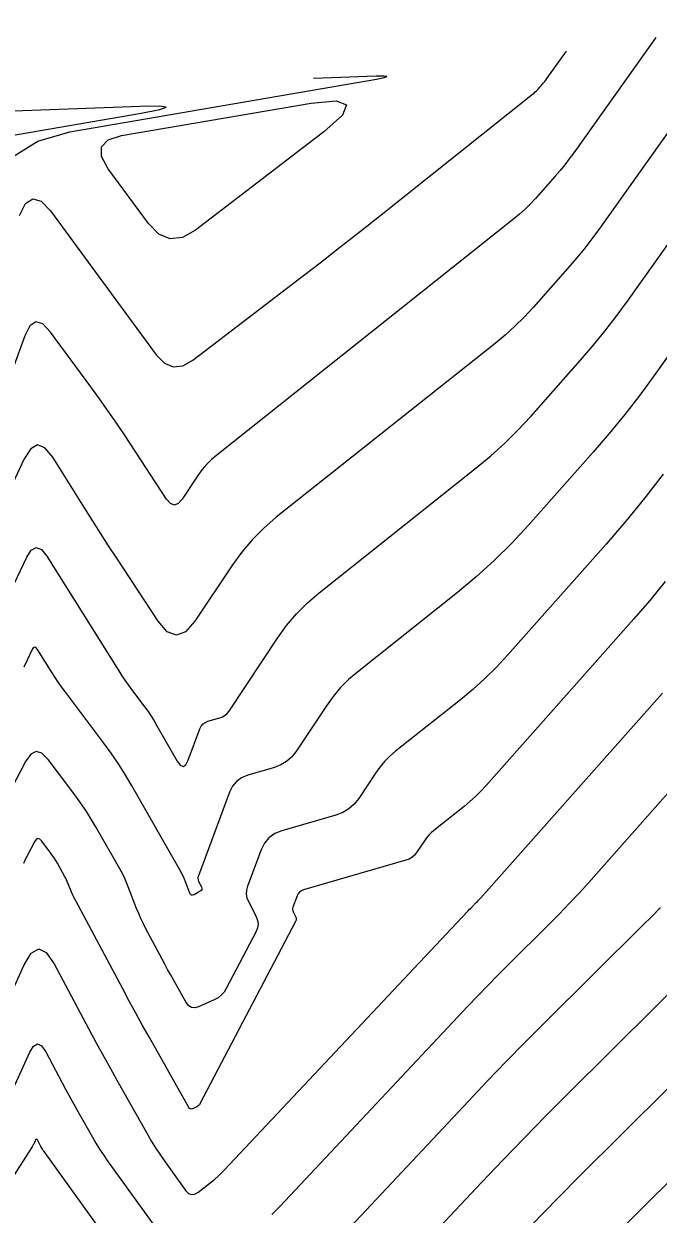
# Model space of a CAD drawing. Extents: x 1354696 to 1366163, y 660729 to 670380.
# Drawn here: x 1361604 to 1361639.1, y 664956.7 to 665022.5 of the extents above; entities that cross this region are included whole.
import ezdxf

# ---------------------------------------------------------------- set-up
doc = ezdxf.new("R2010")
doc.units = 0
doc.layers.add('R_Contours', color=7, linetype='Continuous')

msp = doc.modelspace()

# ---------------------------------------------------------------- linework, layer by layer
at = {"layer": 'R_Contours'}
for points in [[(1361643.893, 665022.485), (1361635.907, 665011.26), (1361635.479, 665010.675), (1361635.035, 665010.102), (1361634.577, 665009.541), (1361634.103, 665008.993), (1361632.177, 665006.822), (1361631.685, 665006.291), (1361631.171, 665005.783), (1361630.635, 665005.297), (1361630.078, 665004.834), (1361617.996, 664995.231), (1361617.302, 664994.634), (1361616.66, 664993.988), (1361616.071, 664993.295), (1361615.535, 664992.552), (1361613.495, 664989.486), (1361612.986, 664988.911), (1361612.478, 664988.721), (1361611.97, 664988.914), (1361611.464, 664989.492), (1361609.178, 664992.97), (1361608.727, 664993.661), (1361608.279, 664994.355), (1361607.836, 664995.051), (1361607.396, 664995.75), (1361605.643, 664998.549), (1361605.216, 664999.068), (1361604.811, 664999.225), (1361604.427, 664999.02), (1361604.066, 664998.454), (1361602.142, 664994.355)], [(1361638.956, 665021.728), (1361634.424, 665015.359), (1361634.181, 665015.027), (1361633.93, 665014.702), (1361633.67, 665014.384), (1361633.401, 665014.072), (1361632.308, 665012.841), (1361632.029, 665012.539), (1361631.737, 665012.251), (1361631.433, 665011.975), (1361631.117, 665011.713), (1361614.708, 664998.67), (1361614.413, 664998.416), (1361614.14, 664998.142), (1361613.89, 664997.848), (1361613.662, 664997.532), (1361612.796, 664996.23), (1361612.58, 664995.986), (1361612.364, 664995.905), (1361612.149, 664995.987), (1361611.934, 664996.233), (1361609.637, 664999.727), (1361609.179, 665000.415), (1361608.711, 665001.097), (1361608.234, 665001.773), (1361607.748, 665002.443), (1361605.527, 665005.46), (1361605.098, 665005.909), (1361604.717, 665006.024), (1361604.385, 665005.806), (1361604.101, 665005.253), (1361603.059, 665002.371)], [(1361603.806, 665011.901), (1361604.146, 665012.563), (1361604.544, 665012.824), (1361605, 665012.686), (1361605.514, 665012.149), (1361611.365, 665004.198), (1361611.816, 665003.74), (1361612.303, 665003.539), (1361612.827, 665003.596), (1361613.388, 665003.91), (1361619.182, 665008.347), (1361620.339, 665009.237), (1361621.492, 665010.132), (1361622.64, 665011.032), (1361623.785, 665011.937), (1361632.156, 665018.591), (1361632.231, 665018.653), (1361632.303, 665018.719), (1361632.373, 665018.787), (1361632.439, 665018.859), (1361632.699, 665019.152), (1361632.763, 665019.226), (1361632.824, 665019.301), (1361632.884, 665019.379), (1361632.942, 665019.458), (1361634.019, 665020.972)], [(1361603.187, 664990.85), (1361604.206, 664993.021), (1361604.461, 664993.42), (1361604.731, 664993.564), (1361605.016, 664993.454), (1361605.317, 664993.088), (1361609.29, 664986.742), (1361609.456, 664986.483), (1361609.628, 664986.228), (1361609.804, 664985.977), (1361609.987, 664985.729), (1361610.727, 664984.747), (1361610.908, 664984.499), (1361611.081, 664984.245), (1361611.245, 664983.986), (1361611.401, 664983.721), (1361612.513, 664981.768), (1361612.687, 664981.533), (1361612.848, 664981.463), (1361612.995, 664981.558), (1361613.129, 664981.818), (1361613.777, 664983.555), (1361613.849, 664983.7), (1361613.947, 664983.817), (1361614.071, 664983.906), (1361614.221, 664983.967), (1361614.872, 664984.156), (1361615.026, 664984.214), (1361615.163, 664984.297), (1361615.282, 664984.403), (1361615.385, 664984.532), (1361618.059, 664988.553), (1361618.561, 664989.247), (1361619.112, 664989.897), (1361619.712, 664990.5), (1361620.362, 664991.059), (1361629.039, 664997.956), (1361629.837, 664998.619), (1361630.605, 664999.315), (1361631.341, 665000.043), (1361632.046, 665000.804), (1361634.805, 665003.913), (1361635.484, 665004.699), (1361636.141, 665005.502), (1361636.776, 665006.323), (1361637.389, 665007.161), (1361647.073, 665020.773)], [(1361603.36, 665015.107), (1361604.821, 665016.002), (1361606.594, 665016.522), (1361623.529, 665019.436), (1361623.955, 665019.519), (1361624.094, 665019.572), (1361623.947, 665019.595), (1361623.513, 665019.588), (1361620.048, 665019.456)], [(1361602.6, 665016.184), (1361610.522, 665017.547), (1361611.567, 665017.751), (1361611.909, 665017.881), (1361611.548, 665017.938), (1361610.483, 665017.92), (1361601.985, 665017.597)], [(1361646.28, 665013.476), (1361638.871, 665003.062), (1361638.073, 665001.971), (1361637.246, 665000.903), (1361636.391, 664999.857), (1361635.507, 664998.833), (1361631.915, 664994.785), (1361630.997, 664993.795), (1361630.038, 664992.847), (1361629.04, 664991.941), (1361628.001, 664991.078), (1361622.473, 664986.684), (1361621.991, 664986.27), (1361621.546, 664985.822), (1361621.137, 664985.34), (1361620.765, 664984.825), (1361619.068, 664982.274), (1361618.835, 664981.98), (1361618.562, 664981.739), (1361618.251, 664981.551), (1361617.9, 664981.417), (1361616.418, 664980.988), (1361616.077, 664980.849), (1361615.795, 664980.647), (1361615.572, 664980.381), (1361615.407, 664980.051), (1361613.688, 664975.436), (1361613.666, 664975.356), (1361613.662, 664975.277), (1361613.676, 664975.199), (1361613.706, 664975.122), (1361613.863, 664974.816), (1361613.888, 664974.744), (1361613.885, 664974.681), (1361613.853, 664974.626), (1361613.792, 664974.58), (1361613.45, 664974.388), (1361613.374, 664974.359), (1361613.31, 664974.363), (1361613.259, 664974.401), (1361613.219, 664974.472), (1361612.977, 664975.105), (1361612.923, 664975.239), (1361612.865, 664975.37), (1361612.801, 664975.499), (1361612.732, 664975.625), (1361609.999, 664980.429), (1361609.644, 664981.031), (1361609.269, 664981.621), (1361608.876, 664982.199), (1361608.464, 664982.764), (1361606.306, 664985.628), (1361606.124, 664985.875), (1361605.947, 664986.125), (1361605.776, 664986.38), (1361605.61, 664986.638), (1361604.797, 664987.938), (1361604.717, 664988.035), (1361604.641, 664988.064), (1361604.57, 664988.026), (1361604.502, 664987.92), (1361604.232, 664987.345), (1361604.17, 664987.214), (1361604.107, 664987.084), (1361604.043, 664986.955)], [(1361639.37, 664997.619), (1361638.351, 664996.303), (1361637.298, 664995.014), (1361636.209, 664993.754), (1361630.767, 664987.621), (1361630.156, 664986.961), (1361629.518, 664986.33), (1361628.853, 664985.727), (1361628.161, 664985.153), (1361624.584, 664982.31), (1361624.27, 664982.039), (1361623.979, 664981.747), (1361623.712, 664981.433), (1361623.47, 664981.097), (1361622.546, 664979.708), (1361622.294, 664979.39), (1361622, 664979.13), (1361621.663, 664978.927), (1361621.284, 664978.782), (1361618.293, 664977.917), (1361617.909, 664977.76), (1361617.591, 664977.532), (1361617.34, 664977.232), (1361617.155, 664976.861), (1361616.407, 664974.854), (1361616.349, 664974.637), (1361616.339, 664974.423), (1361616.375, 664974.212), (1361616.458, 664974.004), (1361616.883, 664973.176), (1361616.963, 664972.969), (1361616.989, 664972.762), (1361616.961, 664972.556), (1361616.88, 664972.35), (1361615.23, 664969.202), (1361615.106, 664969.005), (1361614.954, 664968.837), (1361614.776, 664968.697), (1361614.571, 664968.586), (1361613.697, 664968.201), (1361613.491, 664968.143), (1361613.31, 664968.161), (1361613.155, 664968.255), (1361613.024, 664968.425), (1361612.307, 664969.694), (1361612.149, 664969.976), (1361611.993, 664970.258), (1361611.839, 664970.542), (1361611.686, 664970.826), (1361610.773, 664972.546), (1361610.637, 664972.81), (1361610.51, 664973.078), (1361610.392, 664973.351), (1361610.281, 664973.626), (1361609.857, 664974.738), (1361609.746, 664975.013), (1361609.625, 664975.284), (1361609.493, 664975.549), (1361609.351, 664975.81), (1361608.049, 664978.1), (1361607.775, 664978.563), (1361607.487, 664979.017), (1361607.185, 664979.461), (1361606.868, 664979.895), (1361605.394, 664981.851), (1361605.051, 664982.197), (1361604.728, 664982.295), (1361604.426, 664982.145), (1361604.144, 664981.747), (1361602.855, 664979.267)], [(1361639.483, 664991.682), (1361638.633, 664990.642), (1361637.754, 664989.625), (1361629.582, 664980.415), (1361629.297, 664980.107), (1361628.999, 664979.812), (1361628.688, 664979.531), (1361628.365, 664979.263), (1361626.695, 664977.935), (1361626.548, 664977.809), (1361626.413, 664977.672), (1361626.288, 664977.526), (1361626.175, 664977.369), (1361625.744, 664976.72), (1361625.626, 664976.572), (1361625.488, 664976.45), (1361625.331, 664976.356), (1361625.154, 664976.288), (1361619.5, 664974.651), (1361619.38, 664974.603), (1361619.281, 664974.531), (1361619.203, 664974.438), (1361619.145, 664974.322), (1361618.912, 664973.697), (1361618.894, 664973.629), (1361618.891, 664973.562), (1361618.902, 664973.497), (1361618.928, 664973.432), (1361619.061, 664973.174), (1361619.085, 664973.109), (1361619.094, 664973.045), (1361619.085, 664972.98), (1361619.06, 664972.916), (1361613.779, 664962.842), (1361613.745, 664962.788), (1361613.703, 664962.741), (1361613.654, 664962.703), (1361613.598, 664962.672), (1361613.357, 664962.566), (1361613.3, 664962.55), (1361613.25, 664962.555), (1361613.207, 664962.581), (1361613.171, 664962.628), (1361610.982, 664966.502), (1361610.608, 664967.168), (1361610.239, 664967.836), (1361609.874, 664968.507), (1361609.514, 664969.18), (1361606.782, 664974.321), (1361606.738, 664974.407), (1361606.697, 664974.494), (1361606.658, 664974.582), (1361606.623, 664974.672), (1361606.485, 664975.032), (1361606.449, 664975.121), (1361606.41, 664975.209), (1361606.367, 664975.295), (1361606.321, 664975.38), (1361605.899, 664976.122), (1361605.81, 664976.272), (1361605.717, 664976.419), (1361605.619, 664976.563), (1361605.516, 664976.704), (1361605.038, 664977.339), (1361604.926, 664977.451), (1361604.822, 664977.482), (1361604.724, 664977.434), (1361604.633, 664977.305), (1361604.214, 664976.5), (1361604.149, 664976.37), (1361604.086, 664976.237), (1361604.027, 664976.103)], [(1361602.082, 664966.155), (1361604.062, 664970.519), (1361604.458, 664971.167), (1361604.868, 664971.391), (1361605.291, 664971.193), (1361605.727, 664970.571), (1361607.795, 664966.68), (1361608.136, 664966.044), (1361608.48, 664965.411), (1361608.829, 664964.78), (1361609.181, 664964.151), (1361610.895, 664961.12), (1361611.107, 664960.756), (1361611.329, 664960.399), (1361611.561, 664960.048), (1361611.802, 664959.703), (1361613, 664958.041), (1361613.147, 664957.889), (1361613.305, 664957.822), (1361613.476, 664957.841), (1361613.659, 664957.946), (1361614.416, 664958.533), (1361614.603, 664958.683), (1361614.782, 664958.841), (1361614.956, 664959.005), (1361615.123, 664959.176), (1361628.548, 664973.454), (1361628.609, 664973.518), (1361628.67, 664973.581), (1361628.732, 664973.644), (1361628.794, 664973.706), (1361629.043, 664973.954), (1361629.105, 664974.016), (1361629.166, 664974.08), (1361629.226, 664974.144), (1361629.285, 664974.21), (1361639.326, 664985.525)], [(1361617.746, 664956.716), (1361618.183, 664957.163), (1361628.581, 664968.222), (1361629.129, 664968.8), (1361629.682, 664969.374), (1361630.241, 664969.942), (1361630.804, 664970.506), (1361633.066, 664972.752), (1361633.627, 664973.317), (1361634.179, 664973.892), (1361634.721, 664974.475), (1361635.255, 664975.066), (1361640.898, 664981.426)], [(1361639.21, 664973.686), (1361638.731, 664973.188), (1361638.245, 664972.697), (1361632.814, 664967.306), (1361631.75, 664966.24), (1361630.695, 664965.166), (1361629.649, 664964.083), (1361628.613, 664962.99), (1361621.242, 664955.151)], [(1361643.839, 664973.055), (1361634.088, 664963.375), (1361632.889, 664962.175), (1361631.701, 664960.965), (1361630.523, 664959.744), (1361629.356, 664958.514), (1361624.071, 664952.892)], [(1361603.557, 664963.868), (1361604.381, 664965.686), (1361604.591, 664966.028), (1361604.807, 664966.147), (1361605.031, 664966.042), (1361605.262, 664965.713), (1361606.355, 664963.655), (1361606.535, 664963.319), (1361606.718, 664962.984), (1361606.902, 664962.65), (1361607.088, 664962.318), (1361607.839, 664960.99), (1361608.031, 664960.661), (1361608.231, 664960.338), (1361608.441, 664960.02), (1361608.66, 664959.708), (1361612.634, 664954.196)], [(1361642.116, 664966.149), (1361634.696, 664958.784), (1361633.694, 664957.781), (1361632.701, 664956.769), (1361631.717, 664955.749)], [(1361612.268, 664950.351), (1361605.167, 664960.2), (1361605.143, 664960.234), (1361605.12, 664960.268), (1361605.098, 664960.304), (1361605.077, 664960.34), (1361604.995, 664960.485), (1361604.975, 664960.521), (1361604.955, 664960.557), (1361604.935, 664960.594), (1361604.915, 664960.63), (1361604.796, 664960.855), (1361604.771, 664960.891), (1361604.747, 664960.902), (1361604.723, 664960.889), (1361604.7, 664960.852), (1361604.61, 664960.654), (1361604.587, 664960.605), (1361604.562, 664960.556), (1361604.535, 664960.509), (1361604.506, 664960.463), (1361597.843, 664950.142)], [(1361640.393, 664959.243), (1361635.305, 664954.192)]]:
    msp.add_lwpolyline(points, dxfattribs=at)
msp.add_lwpolyline([(1361612.805, 665010.691), (1361612.131, 665010.618), (1361611.505, 665010.876), (1361610.926, 665011.465), (1361608.705, 665014.484), (1361608.334, 665015.164), (1361608.333, 665015.695), (1361608.702, 665016.077), (1361609.441, 665016.31), (1361619.928, 665018.108), (1361621.303, 665018.237), (1361621.876, 665018.017), (1361621.648, 665017.447), (1361620.619, 665016.526), (1361613.525, 665011.095)], close=True, dxfattribs=at)

doc.saveas('drawing.dxf')
